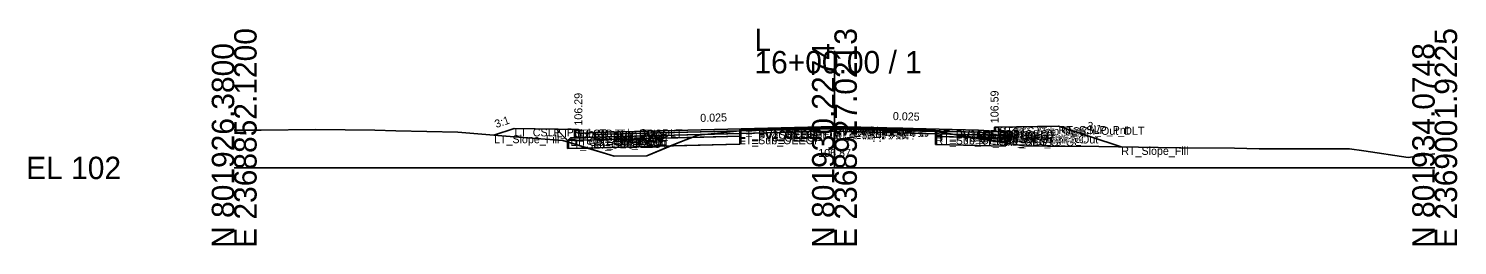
# Model space of a CAD drawing. Extents: x -26 to 8153, y -10 to 9520.
# Drawn here: x -25.7 to 152.8, y 6990.3 to 7017.4 of the extents above; entities that cross this region are included whole.
import ezdxf

# ---------------------------------------------------------------- set-up
doc = ezdxf.new("R2010")
doc.units = 0
for name, color, linetype in [('Exist CMT Pavement', 7, 'Continuous'), ('Exist Cross Section Cell', 7, 'Continuous'), ('Exist XS Center Line Elevation Label', 7, 'Continuous'), ('Exist XS Ground Line', 7, 'Continuous'), ('Prop CMT Conc Surface', 7, 'Continuous'), ('Prop CMT Concrete Structures', 7, 'Continuous'), ('Prop CMT Pvmt Course 1', 7, 'Continuous'), ('Prop CMT Pvmt Course 1 CG', 7, 'Continuous'), ('Prop CMT Pvmt Course 1 Wedge', 7, 'Continuous'), ('Prop CMT Pvmt Course 2', 7, 'Continuous'), ('Prop CMT Pvmt Course 2 Wedge', 7, 'Continuous'), ('Prop CMT Pvmt Course 3', 7, 'Continuous'), ('Prop CMT Pvmt Course 3 Wedge', 7, 'Continuous'), ('Prop CMT Pvmt Surface', 7, 'Continuous'), ('Prop CMT Pvmt Wedge Surface 1', 7, 'Continuous'), ('Prop CMT Pvmt Wedge Surface 2', 7, 'Continuous'), ('Prop CMT Pvmt Wedge Surface 3', 7, 'Continuous'), ('Prop CMT Shallow Undercut', 7, 'Continuous'), ('Prop CMT Shallow Undercut Boundary', 7, 'Continuous'), ('Prop CMT Slope Grass', 7, 'Continuous'), ('Prop CMT Subgrade Earthwork', 7, 'Continuous'), ('Prop XS Earthwork Shape', 7, 'Continuous'), ('Prop XS Hydro Elevations', 7, 'Continuous'), ('Prop XS SE Text', 7, 'Continuous'), ('Prop XS Side Slope Text', 7, 'Continuous'), ('Prop XS Subgrade Earthwork', 7, 'Continuous'), ('Scratch_Level_2', 7, 'Continuous'), ('Scratch_Level_6', 7, 'Continuous')]:
    doc.layers.add(name, color=color, linetype=linetype)

msp = doc.modelspace()

# ---------------------------------------------------------------- linework, layer by layer
at = {"layer": 'Exist CMT Pavement'}
for p, q in [((63.16, 7004.65), (69.3, 7004.76)), ((69.3, 7004.76), (75.17, 7004.87)), ((75.17, 7004.87), (80.55, 7004.73)), ((80.55, 7004.73), (87.63, 7004.57))]:
    msp.add_line(p, q, dxfattribs=at)
at = {"layer": 'Exist Cross Section Cell'}
for p, q in [((75, 7000), (75, 7014.62)), ((0, 7000), (75, 7000)), ((75, 7000), (150, 7000))]:
    msp.add_line(p, q, dxfattribs=at)
at = {"layer": 'Exist XS Ground Line'}
for p, q in [((0, 7004.74), (3.37, 7004.71)), ((3.37, 7004.71), (10.14, 7004.81)), ((10.14, 7004.81), (17.57, 7004.74)), ((17.57, 7004.74), (20.2, 7004.64)), ((20.2, 7004.64), (27.94, 7004.48)), ((27.94, 7004.48), (33.96, 7003.97)), ((33.96, 7003.97), (41.06, 7003.43)), ((55.89, 7003.31), (57.85, 7004.07)), ((57.85, 7004.07), (58.37, 7004.15)), ((58.37, 7004.15), (63.16, 7004.65)), ((63.16, 7004.65), (69.3, 7004.76)), ((69.3, 7004.76), (75.17, 7004.87)), ((75.17, 7004.87), (80.55, 7004.73)), ((80.55, 7004.73), (87.63, 7004.57)), ((87.63, 7004.57), (97.27, 7002.99)), ((41.06, 7003.43), (46.95, 7001.64)), ((51.56, 7001.53), (55.89, 7003.31)), ((97.27, 7002.99), (98.69, 7002.75)), ((98.69, 7002.75), (101.63, 7002.73)), ((101.63, 7002.73), (108.05, 7002.69)), ((108.05, 7002.69), (115.45, 7002.54)), ((115.45, 7002.54), (118.07, 7002.52)), ((118.07, 7002.52), (124.97, 7002.45)), ((124.97, 7002.45), (128.08, 7002.38)), ((128.08, 7002.38), (136.64, 7002.38)), ((136.64, 7002.38), (138.96, 7002.38)), ((138.96, 7002.38), (139.37, 7002.37)), ((139.37, 7002.37), (141.14, 7002.13)), ((141.14, 7002.13), (146.69, 7001.32)), ((46.95, 7001.64), (47.47, 7001.47)), ((47.47, 7001.47), (51.56, 7001.53)), ((146.69, 7001.32), (147.82, 7001.48)), ((147.82, 7001.48), (150, 7001.77))]:
    msp.add_line(p, q, dxfattribs=at)
at = {"layer": 'Prop CMT Conc Surface'}
for points in [[(43, 7004.29), (43, 7004.79), (42.5, 7004.79)], [(45, 7004.42), (43, 7004.29)], [(93, 7004.72), (95, 7004.59)], [(95, 7004.59), (95, 7005.09), (95.5, 7005.09)]]:
    msp.add_lwpolyline(points, dxfattribs=at)
at = {"layer": 'Prop CMT Concrete Structures'}
for points in [[(45, 7004.42), (43, 7004.29), (43, 7004.79), (42.5, 7004.79)], [(42.5, 7004.79), (42.5, 7003.78), (45, 7003.84)], [(45, 7003.84), (45, 7004.42)], [(93, 7004.72), (95, 7004.59), (95, 7005.09), (95.5, 7005.09)], [(95.5, 7005.09), (95.5, 7004.08), (93, 7004.14)], [(93, 7004.14), (93, 7004.72)]]:
    msp.add_lwpolyline(points, dxfattribs=at)
at = {"layer": 'Prop CMT Pvmt Course 1'}
for points in [[(75, 7005.17), (45, 7004.42)], [(45, 7004.17), (63.16, 7004.63)], [(45, 7004.42), (45, 7004.17)], [(63.16, 7004.75), (75, 7005.05)], [(63.16, 7004.63), (63.16, 7004.75)], [(75, 7004.92), (75, 7005.17)], [(75, 7005.17), (93, 7004.72)], [(75, 7004.92), (75, 7005.17)], [(75, 7005.05), (75, 7004.92), (75, 7004.92)], [(87.63, 7004.73), (75, 7005.05)], [(75, 7005.05), (75, 7004.92), (75, 7004.92)], [(87.63, 7004.61), (87.63, 7004.73)], [(93, 7004.47), (87.63, 7004.61)], [(93, 7004.72), (93, 7004.47)]]:
    msp.add_lwpolyline(points, dxfattribs=at)
at = {"layer": 'Prop CMT Pvmt Course 1 CG'}
for points in [[(45, 7003.84), (42, 7003.76), (41.66, 7003.43)], [(45, 7003.51), (45, 7003.84)], [(93, 7004.14), (96, 7004.06), (96.34, 7003.73)], [(93, 7003.81), (93, 7004.14)], [(41.66, 7003.43), (45, 7003.51)], [(96.34, 7003.73), (93, 7003.81)]]:
    msp.add_lwpolyline(points, dxfattribs=at)
at = {"layer": 'Prop CMT Pvmt Course 1 Wedge'}
for points in [[(75, 7005.05), (63.16, 7004.75)], [(75, 7005.05), (87.63, 7004.73)]]:
    msp.add_lwpolyline(points, dxfattribs=at)
at = {"layer": 'Prop CMT Pvmt Course 2'}
for points in [[(63.16, 7004.63), (45, 7004.17)], [(45, 7003.84), (63.16, 7004.3)], [(45, 7004.17), (45, 7003.84)], [(63.16, 7004.3), (63.16, 7004.63)], [(87.63, 7004.28), (87.63, 7004.61)], [(87.63, 7004.61), (93, 7004.47)], [(93, 7004.14), (87.63, 7004.28)], [(93, 7004.47), (93, 7004.14)]]:
    msp.add_lwpolyline(points, dxfattribs=at)
at = {"layer": 'Prop CMT Pvmt Course 2 Wedge'}
for points in [[(75, 7004.92), (63.16, 7004.63)], [(75, 7004.92), (87.63, 7004.61)]]:
    msp.add_lwpolyline(points, dxfattribs=at)
at = {"layer": 'Prop CMT Pvmt Course 3'}
for points in [[(63.16, 7004.3), (45, 7003.84)], [(45, 7003.51), (63.16, 7003.96)], [(45, 7003.84), (45, 7003.51)], [(63.16, 7003.96), (63.16, 7004.3)], [(87.63, 7004.28), (93, 7004.14)], [(87.63, 7003.94), (87.63, 7004.28)], [(93, 7003.81), (87.63, 7003.94)], [(93, 7004.14), (93, 7003.81)]]:
    msp.add_lwpolyline(points, dxfattribs=at)
at = {"layer": 'Prop CMT Pvmt Course 3 Wedge'}
for points in [[(75, 7004.59), (63.16, 7004.3)], [(75, 7004.59), (87.63, 7004.28)]]:
    msp.add_lwpolyline(points, dxfattribs=at)
at = {"layer": 'Prop CMT Pvmt Surface'}
for points in [[(75, 7005.17), (45, 7004.42)], [(75, 7005.17), (93, 7004.72)]]:
    msp.add_lwpolyline(points, dxfattribs=at)
at = {"layer": 'Prop CMT Pvmt Wedge Surface 1'}
for points in [[(63.16, 7004.63), (45, 7004.17)], [(45, 7004.17), (45, 7004.42)], [(75, 7005.05), (63.16, 7004.75)], [(63.16, 7004.75), (63.16, 7004.63)], [(75, 7005.05), (87.63, 7004.73)], [(87.63, 7004.73), (87.63, 7004.61)], [(87.63, 7004.61), (93, 7004.47)], [(93, 7004.47), (93, 7004.72)]]:
    msp.add_lwpolyline(points, dxfattribs=at)
at = {"layer": 'Prop CMT Pvmt Wedge Surface 2'}
for points in [[(75, 7004.92), (45, 7004.17)], [(45, 7004.17), (45, 7004.42)], [(75, 7004.92), (93, 7004.47)], [(93, 7004.47), (93, 7004.72)]]:
    msp.add_lwpolyline(points, dxfattribs=at)
at = {"layer": 'Prop CMT Pvmt Wedge Surface 3'}
for points in [[(75, 7004.59), (45, 7003.84)], [(45, 7003.84), (45, 7004.42)], [(75, 7004.59), (93, 7004.14)], [(93, 7004.14), (93, 7004.72)]]:
    msp.add_lwpolyline(points, dxfattribs=at)
at = {"layer": 'Prop CMT Shallow Undercut'}
for points in [[(55.89, 7003.31), (57.18, 7003.81), (63.16, 7003.96), (63.16, 7002.96), (54.52, 7002.75)], [(87.63, 7003.94), (92.15, 7003.83), (96.34, 7003.15), (96.34, 7002.73), (87.63, 7002.94)], [(41.66, 7003.25), (41.66, 7002.43), (44.16, 7002.49)]]:
    msp.add_lwpolyline(points, close=True, dxfattribs=at)
at = {"layer": 'Prop CMT Shallow Undercut Boundary'}
for p, q in [((41.66, 7003.43), (63.16, 7003.96)), ((63.16, 7003.96), (63.16, 7002.96)), ((87.63, 7003.94), (87.63, 7002.94)), ((87.63, 7003.94), (96.34, 7003.73)), ((41.66, 7003.43), (41.66, 7002.43)), ((41.66, 7002.43), (63.16, 7002.96)), ((87.63, 7002.94), (96.34, 7002.73)), ((96.34, 7003.73), (96.34, 7002.73))]:
    msp.add_line(p, q, dxfattribs=at)
at = {"layer": 'Prop CMT Slope Grass'}
for points in [[(42.5, 7004.79), (35, 7004.94), (32.46, 7004.09)], [(95.5, 7005.09), (103, 7005.24), (110.84, 7002.63)]]:
    msp.add_lwpolyline(points, dxfattribs=at)
at = {"layer": 'Prop CMT Subgrade Earthwork'}
for points in [[(45, 7003.51), (41.66, 7003.43), (40.25, 7004.84)], [(63.16, 7003.96), (45, 7003.51)], [(63.16, 7003.96), (63.17, 7004.65)], [(87.63, 7003.94), (87.62, 7004.57)], [(87.63, 7003.94), (93, 7003.81)], [(93, 7003.81), (96.34, 7003.73), (97.75, 7005.14)]]:
    msp.add_lwpolyline(points, dxfattribs=at)
at = {"layer": 'Prop XS Earthwork Shape'}
for points in [[(41.66, 7003.43), (40.25, 7004.84), (35, 7004.94), (32.46, 7004.09), (33.96, 7003.97), (41.06, 7003.43), (41.66, 7003.25)], [(63.16, 7003.96), (57.18, 7003.81), (55.89, 7003.31), (54.52, 7002.75), (63.16, 7002.96)], [(63.16, 7003.96), (57.18, 7003.81), (57.85, 7004.07), (58.37, 7004.15), (63.16, 7004.65), (63.17, 7004.65)], [(87.62, 7004.57), (87.63, 7004.57), (92.15, 7003.83), (87.63, 7003.94)], [(92.15, 7003.83), (96.34, 7003.15), (96.34, 7002.73), (87.63, 7002.94), (87.63, 7003.94)], [(103, 7005.24), (110.84, 7002.63), (108.05, 7002.69), (101.63, 7002.73), (98.69, 7002.75), (97.27, 7002.99), (96.34, 7003.15), (96.34, 7003.73), (97.75, 7005.14)], [(54.52, 7002.75), (55.89, 7003.31), (57.18, 7003.81), (45, 7003.51), (41.66, 7003.43), (41.66, 7003.25), (44.16, 7002.49)], [(41.66, 7003.25), (44.16, 7002.49), (41.66, 7002.43)], [(47.47, 7001.47), (51.56, 7001.53), (54.52, 7002.75), (44.16, 7002.49), (46.95, 7001.64)], [(93, 7003.81), (96.34, 7003.73), (96.34, 7003.15), (92.15, 7003.83)]]:
    msp.add_lwpolyline(points, close=True, dxfattribs=at)
at = {"layer": 'Prop XS Subgrade Earthwork'}
for p, q in [((41.66, 7003.43), (63.16, 7003.96)), ((87.63, 7003.94), (96.34, 7003.73))]:
    msp.add_line(p, q, dxfattribs=at)
at = {"layer": 'Scratch_Level_6'}
for points in [[(55.89, 7003.31), (57.18, 7003.81), (63.16, 7003.96), (63.16, 7002.96), (54.52, 7002.75)], [(87.63, 7003.94), (92.15, 7003.83), (96.34, 7003.15), (96.34, 7002.73), (87.63, 7002.94)], [(41.66, 7003.25), (41.66, 7002.43), (44.16, 7002.49)]]:
    msp.add_lwpolyline(points, close=True, dxfattribs=at)

# ---------------------------------------------------------------- texts
at = {"layer": 'Exist Cross Section Cell'}
for s, p in [('E 2368852.1200', (2.8, 6990)), ('E 2368927.0213', (77.8, 6990)), ('E 2369001.9225', (152.8, 6990)), ('N 801926.3800', (0, 6990)), ('N 801930.2274', (75, 6990)), ('N 801934.0748', (150, 6990))]:
    msp.add_text(s, height=2.8, rotation=90, dxfattribs=at).set_placement(p)
for s, p in [('L', (65, 7014.62)), ('16+00.00 / 1', (65, 7011.82)), ('EL 102', (-26, 6998.6))]:
    msp.add_text(s, height=2.8, dxfattribs=at).set_placement(p)
at = {"layer": 'Exist XS Center Line Elevation Label'}
msp.add_text('106.87', height=1, dxfattribs=at).set_placement((72.97, 7001.37))
at = {"layer": 'Prop XS Hydro Elevations'}
for s, p in [('106.29', (43.5, 7005.29)), ('106.59', (95.5, 7005.59))]:
    msp.add_text(s, height=1, rotation=90, dxfattribs=at).set_placement(p)
at = {"layer": 'Prop XS SE Text'}
for rotation, p in [(1.4321, (58.24, 7005.75)), (358.5679, (82.29, 7005.99))]:
    msp.add_text('0.025', height=1, rotation=rotation, dxfattribs=at).set_placement(p)
at = {"layer": 'Prop XS Side Slope Text'}
for rotation, p in [(18.4349, (32.74, 7004.98)), (341.5651, (106.4, 7004.9))]:
    msp.add_text('3:1', height=1, rotation=rotation, dxfattribs=at).set_placement(p)
at = {"layer": 'Scratch_Level_2'}
for s, p in [('LT_Slope_Fill', (32.46, 7003.09)), ('LT_CSLP_Pnt', (35, 7003.94)), ('LT_Sub_Trench_Out_DLT', (40.25, 7003.84)), ('LT_CG_Top_BOC', (42.5, 7003.79)), ('LT_CG_Top_Face', (43, 7003.79)), ('LT_CG_Top_Gut', (43, 7003.29)), ('LT_PV1_OEOT', (45, 7003.42)), ('LT_PV2_OEOT', (45, 7003.17)), ('LT_PV3_OEOT', (45, 7002.84)), ('LT_CG_Bot_IE', (45, 7002.84)), ('LT_PV1_OEEOP', (63.16, 7003.75)), ('LT_PV_OEEOP_EG', (63.16, 7003.65)), ('LT_PV2_OEEOP', (63.16, 7003.63)), ('LT_PV3_OEEOP', (63.16, 7003.3)), ('LT_Sub_OEEOP', (63.16, 7002.96)), ('LT_PV_Sub_Tie_Out', (63.17, 7003.65)), ('PV1_PGL', (75, 7004.17)), ('RT_PV1_IEEOP', (75, 7004.05)), ('LT_PV1_IEEOP', (75, 7004.05)), ('RT_PV2_IEEOP', (75, 7003.92)), ('LT_PV2_IEEOP', (75, 7003.92)), ('PV2_PGL', (75, 7003.92)), ('RT_PV_IEEOP_EG', (75, 7003.87)), ('LT_PV_IEEOP_EG', (75, 7003.87)), ('RT_PV3_IEEOP', (75, 7003.59)), ('LT_PV3_IEEOP', (75, 7003.59)), ('RT_PV_Sub_Tie_Out', (87.62, 7003.57)), ('RT_PV1_OEEOP', (87.63, 7003.73)), ('RT_PV2_OEEOP', (87.63, 7003.61)), ('RT_PV_OEEOP_EG', (87.63, 7003.57)), ('RT_PV3_OEEOP', (87.63, 7003.28)), ('RT_Sub_OEEOP', (87.63, 7002.94)), ('RT_PV1_OEOT', (93, 7003.72)), ('RT_PV2_OEOT', (93, 7003.47)), ('RT_PV3_OEOT', (93, 7003.14)), ('RT_CG_Bot_IE', (93, 7003.14)), ('RT_Sub_OEOT', (93, 7002.81)), ('RT_CG_Top_Face', (95, 7004.09)), ('RT_CG_Top_Gut', (95, 7003.59)), ('RT_CG_Top_BOC', (95.5, 7004.09)), ('RT_CG_Bot_BOC', (95.5, 7003.08)), ('RT_CG1_Shelf_Out', (96, 7003.06)), ('RT_Sub_Trench_Out_DLT', (97.75, 7004.14)), ('RT_CSLP_Pnt', (103, 7004.24)), ('LT_Sub_OEOP', (41.66, 7002.43)), ('LT_CG1_Shelf_Out', (42, 7002.76)), ('LT_CG_Bot_BOC', (42.5, 7002.78)), ('LT_Sub_OEOT', (45, 7002.51)), ('RT_Sub_OEOP', (96.34, 7002.73)), ('RT_Slope_Fill', (110.84, 7001.63))]:
    msp.add_text(s, height=1, dxfattribs=at).set_placement(p)

doc.saveas('drawing.dxf')
